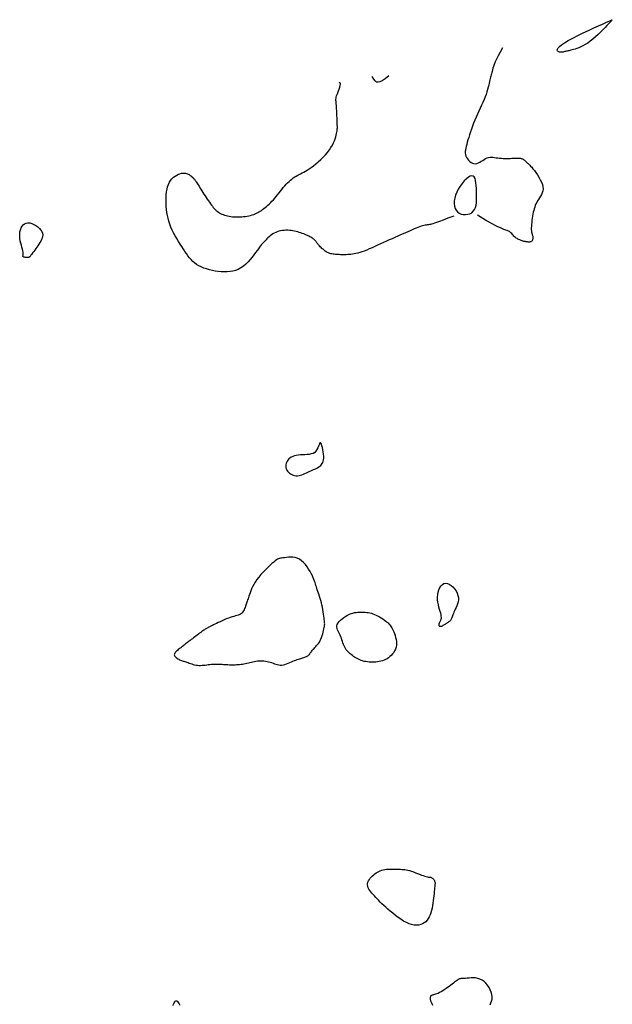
# Model space of a CAD drawing. Header units: millimetres. Extents: x 32690613 to 32693367, y 5343692 to 5344708.
# Tile 970 of 1009: x 32693176 to 32693201, y 5344639 to 5344681. Entities that reach past the tile are written whole.
import ezdxf

# ---------------------------------------------------------------- set-up
doc = ezdxf.new("R2010")
doc.units = ezdxf.units.MM
doc.header["$LTSCALE"] = 20
doc.layers.add('02-DGM_HL_491.00', color=62, linetype='Continuous')

msp = doc.modelspace()

# ---------------------------------------------------------------- linework, layer by layer
at = {"layer": '02-DGM_HL_491.00', "elevation": 491, "flags": 128}
for points in [[(32693200.929, 5344680.586), (32693200.862, 5344680.514), (32693200.782, 5344680.429), (32693200.692, 5344680.335), (32693200.593, 5344680.235), (32693200.489, 5344680.134), (32693200.381, 5344680.034), (32693200.271, 5344679.939), (32693200.162, 5344679.853), (32693200.055, 5344679.778), (32693199.952, 5344679.714), (32693199.854, 5344679.661), (32693199.761, 5344679.616), (32693199.673, 5344679.58), (32693199.592, 5344679.55), (32693199.518, 5344679.525), (32693199.452, 5344679.505), (32693199.395, 5344679.489), (32693199.344, 5344679.475), (32693199.3, 5344679.464), (32693199.26, 5344679.454), (32693199.223, 5344679.446), (32693199.189, 5344679.438), (32693199.156, 5344679.431), (32693199.122, 5344679.423), (32693199.087, 5344679.414), (32693199.051, 5344679.406), (32693199.013, 5344679.398), (32693198.976, 5344679.392), (32693198.939, 5344679.389), (32693198.903, 5344679.39), (32693198.868, 5344679.396), (32693198.835, 5344679.407), (32693198.806, 5344679.425), (32693198.783, 5344679.45), (32693198.772, 5344679.483), (32693198.779, 5344679.525), (32693198.807, 5344679.576), (32693198.862, 5344679.637), (32693198.948, 5344679.708), (32693199.07, 5344679.791), (32693199.232, 5344679.886), (32693199.424, 5344679.988), (32693199.638, 5344680.096), (32693199.864, 5344680.205), (32693200.09, 5344680.311), (32693200.309, 5344680.41), (32693200.508, 5344680.5), (32693200.679, 5344680.577), (32693200.815, 5344680.637), (32693200.916, 5344680.683), (32693200.989, 5344680.715), (32693201.038, 5344680.737), (32693201.068, 5344680.75), (32693201.083, 5344680.757), (32693201.089, 5344680.759), (32693201.09, 5344680.76), (32693201.089, 5344680.759), (32693201.087, 5344680.757), (32693201.081, 5344680.751), (32693201.07, 5344680.738), (32693201.05, 5344680.717), (32693201.022, 5344680.686), (32693200.982, 5344680.644)], [(32693195.234, 5344672.692), (32693195.286, 5344672.764), (32693195.324, 5344672.849), (32693195.35, 5344672.946), (32693195.366, 5344673.051), (32693195.373, 5344673.165), (32693195.375, 5344673.284), (32693195.372, 5344673.406), (32693195.368, 5344673.531), (32693195.363, 5344673.655), (32693195.356, 5344673.776), (32693195.345, 5344673.888), (32693195.329, 5344673.988), (32693195.306, 5344674.073), (32693195.274, 5344674.137), (32693195.231, 5344674.178), (32693195.175, 5344674.191), (32693195.106, 5344674.173), (32693195.027, 5344674.128), (32693194.94, 5344674.058), (32693194.85, 5344673.969), (32693194.761, 5344673.865), (32693194.676, 5344673.749), (32693194.6, 5344673.625), (32693194.535, 5344673.498), (32693194.485, 5344673.372), (32693194.451, 5344673.248), (32693194.432, 5344673.128), (32693194.429, 5344673.015), (32693194.441, 5344672.91), (32693194.468, 5344672.816), (32693194.51, 5344672.734), (32693194.568, 5344672.666), (32693194.639, 5344672.614), (32693194.722, 5344672.578), (32693194.812, 5344672.558), (32693194.906, 5344672.554), (32693194.998, 5344672.565), (32693195.087, 5344672.592), (32693195.166, 5344672.634)], [(32693176.125, 5344671.737), (32693176.134, 5344671.829), (32693176.155, 5344671.915), (32693176.185, 5344671.994), (32693176.226, 5344672.064), (32693176.275, 5344672.122), (32693176.334, 5344672.167), (32693176.4, 5344672.197), (32693176.474, 5344672.209), (32693176.556, 5344672.203), (32693176.641, 5344672.18), (32693176.727, 5344672.143), (32693176.811, 5344672.094), (32693176.889, 5344672.037), (32693176.959, 5344671.973), (32693177.016, 5344671.905), (32693177.059, 5344671.836), (32693177.084, 5344671.767), (32693177.093, 5344671.7), (32693177.088, 5344671.634), (32693177.072, 5344671.568), (32693177.045, 5344671.503), (32693177.012, 5344671.438), (32693176.973, 5344671.374), (32693176.931, 5344671.31), (32693176.888, 5344671.245), (32693176.845, 5344671.182), (32693176.802, 5344671.121), (32693176.761, 5344671.062), (32693176.722, 5344671.007), (32693176.685, 5344670.957), (32693176.652, 5344670.912), (32693176.622, 5344670.873), (32693176.597, 5344670.841), (32693176.577, 5344670.816), (32693176.56, 5344670.796), (32693176.546, 5344670.782), (32693176.535, 5344670.771), (32693176.526, 5344670.763), (32693176.518, 5344670.758), (32693176.511, 5344670.754), (32693176.504, 5344670.752), (32693176.498, 5344670.749), (32693176.491, 5344670.747), (32693176.485, 5344670.746), (32693176.479, 5344670.745), (32693176.473, 5344670.744), (32693176.467, 5344670.743), (32693176.461, 5344670.743), (32693176.455, 5344670.742), (32693176.448, 5344670.741), (32693176.441, 5344670.741), (32693176.433, 5344670.741), (32693176.423, 5344670.741), (32693176.413, 5344670.742), (32693176.4, 5344670.743), (32693176.385, 5344670.745), (32693176.369, 5344670.748), (32693176.351, 5344670.751), (32693176.332, 5344670.756), (32693176.314, 5344670.761), (32693176.297, 5344670.768), (32693176.282, 5344670.776), (32693176.271, 5344670.785), (32693176.264, 5344670.795), (32693176.261, 5344670.807), (32693176.262, 5344670.821), (32693176.265, 5344670.84), (32693176.268, 5344670.863), (32693176.27, 5344670.893), (32693176.27, 5344670.93), (32693176.266, 5344670.976), (32693176.256, 5344671.033), (32693176.24, 5344671.1), (32693176.22, 5344671.177), (32693176.197, 5344671.262), (32693176.173, 5344671.353), (32693176.152, 5344671.448), (32693176.136, 5344671.544), (32693176.126, 5344671.641)], [(32693188.765, 5344661.959), (32693188.805, 5344661.993), (32693188.84, 5344662.031), (32693188.869, 5344662.073), (32693188.894, 5344662.12), (32693188.912, 5344662.174), (32693188.925, 5344662.235), (32693188.931, 5344662.304), (32693188.931, 5344662.382), (32693188.925, 5344662.47), (32693188.913, 5344662.563), (32693188.897, 5344662.656), (32693188.878, 5344662.744), (32693188.856, 5344662.823), (32693188.834, 5344662.887), (32693188.811, 5344662.931), (32693188.791, 5344662.951), (32693188.772, 5344662.944), (32693188.754, 5344662.912), (32693188.734, 5344662.863), (32693188.712, 5344662.801), (32693188.684, 5344662.732), (32693188.649, 5344662.663), (32693188.605, 5344662.598), (32693188.551, 5344662.543), (32693188.484, 5344662.502), (32693188.407, 5344662.475), (32693188.322, 5344662.458), (32693188.231, 5344662.449), (32693188.137, 5344662.444), (32693188.043, 5344662.441), (32693187.95, 5344662.437), (32693187.86, 5344662.43), (32693187.777, 5344662.416), (32693187.7, 5344662.397), (32693187.63, 5344662.371), (32693187.567, 5344662.341), (32693187.511, 5344662.305), (32693187.463, 5344662.265), (32693187.422, 5344662.221), (32693187.388, 5344662.173), (32693187.363, 5344662.122), (32693187.346, 5344662.069), (32693187.336, 5344662.014), (32693187.334, 5344661.959), (32693187.34, 5344661.904), (32693187.354, 5344661.851), (32693187.376, 5344661.8), (32693187.405, 5344661.753), (32693187.442, 5344661.709), (32693187.485, 5344661.671), (32693187.534, 5344661.637), (32693187.588, 5344661.609), (32693187.645, 5344661.587), (32693187.705, 5344661.571), (32693187.767, 5344661.562), (32693187.829, 5344661.561), (32693187.892, 5344661.567), (32693187.954, 5344661.58), (32693188.016, 5344661.598), (32693188.077, 5344661.621), (32693188.139, 5344661.647), (32693188.2, 5344661.675), (32693188.262, 5344661.704), (32693188.323, 5344661.733), (32693188.384, 5344661.761), (32693188.445, 5344661.788), (32693188.505, 5344661.815), (32693188.563, 5344661.842), (32693188.618, 5344661.869), (32693188.671, 5344661.897), (32693188.72, 5344661.927)], [(32693186.12, 5344657.184), (32693186.05, 5344657.082), (32693185.99, 5344656.983), (32693185.939, 5344656.888), (32693185.896, 5344656.798), (32693185.86, 5344656.712), (32693185.83, 5344656.633), (32693185.804, 5344656.559), (32693185.781, 5344656.492), (32693185.762, 5344656.432), (32693185.744, 5344656.378), (32693185.727, 5344656.329), (32693185.712, 5344656.283), (32693185.698, 5344656.239), (32693185.683, 5344656.196), (32693185.669, 5344656.153), (32693185.654, 5344656.108), (32693185.638, 5344656.061), (32693185.621, 5344656.012), (32693185.602, 5344655.963), (32693185.581, 5344655.914), (32693185.556, 5344655.867), (32693185.529, 5344655.824), (32693185.497, 5344655.785), (32693185.462, 5344655.752), (32693185.421, 5344655.725), (32693185.376, 5344655.704), (32693185.326, 5344655.686), (32693185.271, 5344655.67), (32693185.211, 5344655.655), (32693185.145, 5344655.638), (32693185.074, 5344655.619), (32693184.997, 5344655.595), (32693184.915, 5344655.565), (32693184.829, 5344655.531), (32693184.742, 5344655.493), (32693184.655, 5344655.454), (32693184.57, 5344655.414), (32693184.489, 5344655.375), (32693184.415, 5344655.338), (32693184.349, 5344655.306), (32693184.292, 5344655.278), (32693184.245, 5344655.255), (32693184.205, 5344655.235), (32693184.171, 5344655.219), (32693184.142, 5344655.205), (32693184.116, 5344655.193), (32693184.093, 5344655.182), (32693184.07, 5344655.17), (32693184.048, 5344655.159), (32693184.024, 5344655.146), (32693183.999, 5344655.132), (32693183.972, 5344655.117), (32693183.943, 5344655.099), (32693183.911, 5344655.078), (32693183.876, 5344655.055), (32693183.837, 5344655.028), (32693183.794, 5344654.997), (32693183.749, 5344654.964), (32693183.701, 5344654.928), (32693183.651, 5344654.89), (32693183.6, 5344654.851), (32693183.548, 5344654.811), (32693183.498, 5344654.772), (32693183.448, 5344654.734), (32693183.401, 5344654.697), (32693183.355, 5344654.662), (32693183.311, 5344654.628), (32693183.269, 5344654.595), (32693183.229, 5344654.564), (32693183.19, 5344654.534), (32693183.152, 5344654.505), (32693183.116, 5344654.477), (32693183.081, 5344654.45), (32693183.047, 5344654.423), (32693183.014, 5344654.398), (32693182.981, 5344654.372), (32693182.948, 5344654.346), (32693182.914, 5344654.32), (32693182.879, 5344654.293), (32693182.844, 5344654.265), (32693182.807, 5344654.237), (32693182.77, 5344654.207), (32693182.735, 5344654.176), (32693182.702, 5344654.145), (32693182.675, 5344654.114), (32693182.654, 5344654.082), (32693182.641, 5344654.051), (32693182.637, 5344654.019), (32693182.643, 5344653.988), (32693182.659, 5344653.958), (32693182.682, 5344653.929), (32693182.712, 5344653.901), (32693182.746, 5344653.875), (32693182.784, 5344653.851), (32693182.823, 5344653.83), (32693182.861, 5344653.811), (32693182.899, 5344653.795), (32693182.935, 5344653.782), (32693182.971, 5344653.77), (32693183.008, 5344653.759), (32693183.045, 5344653.748), (32693183.084, 5344653.736), (32693183.125, 5344653.724), (32693183.168, 5344653.709), (32693183.216, 5344653.692), (32693183.266, 5344653.673), (32693183.319, 5344653.653), (32693183.375, 5344653.634), (32693183.433, 5344653.616), (32693183.492, 5344653.599), (32693183.553, 5344653.586), (32693183.616, 5344653.577), (32693183.679, 5344653.573), (32693183.743, 5344653.573), (32693183.807, 5344653.577), (32693183.872, 5344653.582), (32693183.938, 5344653.59), (32693184.004, 5344653.598), (32693184.07, 5344653.606), (32693184.136, 5344653.613), (32693184.202, 5344653.619), (32693184.268, 5344653.622), (32693184.333, 5344653.625), (32693184.398, 5344653.626), (32693184.463, 5344653.625), (32693184.528, 5344653.624), (32693184.591, 5344653.622), (32693184.655, 5344653.619), (32693184.717, 5344653.616), (32693184.778, 5344653.613), (32693184.84, 5344653.61), (32693184.9, 5344653.607), (32693184.961, 5344653.604), (32693185.021, 5344653.602), (32693185.082, 5344653.601), (32693185.142, 5344653.601), (32693185.204, 5344653.603), (32693185.265, 5344653.606), (32693185.326, 5344653.61), (32693185.388, 5344653.616), (32693185.45, 5344653.623), (32693185.512, 5344653.632), (32693185.574, 5344653.643), (32693185.636, 5344653.655), (32693185.698, 5344653.669), (32693185.76, 5344653.684), (32693185.823, 5344653.699), (32693185.886, 5344653.715), (32693185.949, 5344653.729), (32693186.013, 5344653.742), (32693186.077, 5344653.753), (32693186.143, 5344653.761), (32693186.21, 5344653.766), (32693186.277, 5344653.768), (32693186.345, 5344653.766), (32693186.413, 5344653.761), (32693186.48, 5344653.752), (32693186.547, 5344653.741), (32693186.613, 5344653.726), (32693186.677, 5344653.709), (32693186.739, 5344653.689), (32693186.8, 5344653.667), (32693186.861, 5344653.645), (32693186.921, 5344653.625), (32693186.981, 5344653.608), (32693187.041, 5344653.595), (32693187.103, 5344653.589), (32693187.167, 5344653.589), (32693187.233, 5344653.598), (32693187.3, 5344653.615), (32693187.368, 5344653.637), (32693187.437, 5344653.663), (32693187.505, 5344653.692), (32693187.572, 5344653.722), (32693187.637, 5344653.751), (32693187.7, 5344653.778), (32693187.76, 5344653.801), (32693187.817, 5344653.822), (32693187.871, 5344653.839), (32693187.922, 5344653.855), (32693187.971, 5344653.869), (32693188.016, 5344653.882), (32693188.059, 5344653.894), (32693188.099, 5344653.906), (32693188.136, 5344653.919), (32693188.17, 5344653.933), (32693188.202, 5344653.947), (32693188.231, 5344653.963), (32693188.258, 5344653.98), (32693188.283, 5344653.997), (32693188.306, 5344654.017), (32693188.327, 5344654.038), (32693188.346, 5344654.06), (32693188.365, 5344654.084), (32693188.382, 5344654.11), (32693188.401, 5344654.137), (32693188.42, 5344654.165), (32693188.442, 5344654.195), (32693188.466, 5344654.226), (32693188.493, 5344654.259), (32693188.525, 5344654.292), (32693188.559, 5344654.328), (32693188.596, 5344654.366), (32693188.635, 5344654.407), (32693188.674, 5344654.452), (32693188.712, 5344654.501), (32693188.75, 5344654.556), (32693188.784, 5344654.617), (32693188.816, 5344654.684), (32693188.845, 5344654.755), (32693188.871, 5344654.829), (32693188.894, 5344654.903), (32693188.913, 5344654.976), (32693188.93, 5344655.045), (32693188.944, 5344655.108), (32693188.955, 5344655.164), (32693188.963, 5344655.211), (32693188.969, 5344655.251), (32693188.972, 5344655.287), (32693188.973, 5344655.321), (32693188.971, 5344655.357), (32693188.968, 5344655.397), (32693188.962, 5344655.444), (32693188.955, 5344655.5), (32693188.946, 5344655.568), (32693188.935, 5344655.647), (32693188.923, 5344655.733), (32693188.909, 5344655.826), (32693188.893, 5344655.922), (32693188.875, 5344656.02), (32693188.856, 5344656.118), (32693188.834, 5344656.213), (32693188.811, 5344656.303), (32693188.786, 5344656.389), (32693188.761, 5344656.471), (32693188.735, 5344656.549), (32693188.71, 5344656.622), (32693188.685, 5344656.692), (32693188.662, 5344656.759), (32693188.641, 5344656.822), (32693188.622, 5344656.883), (32693188.605, 5344656.942), (32693188.587, 5344657.001), (32693188.568, 5344657.061), (32693188.547, 5344657.125), (32693188.521, 5344657.193), (32693188.49, 5344657.267), (32693188.453, 5344657.349), (32693188.409, 5344657.439), (32693188.356, 5344657.534), (32693188.297, 5344657.632), (32693188.232, 5344657.729), (32693188.16, 5344657.822), (32693188.082, 5344657.907), (32693187.999, 5344657.981), (32693187.911, 5344658.041), (32693187.818, 5344658.083), (32693187.724, 5344658.111), (32693187.628, 5344658.126), (32693187.534, 5344658.13), (32693187.444, 5344658.128), (32693187.359, 5344658.12), (32693187.282, 5344658.109), (32693187.214, 5344658.099), (32693187.157, 5344658.091), (32693187.109, 5344658.083), (32693187.066, 5344658.073), (32693187.025, 5344658.06), (32693186.984, 5344658.04), (32693186.939, 5344658.012), (32693186.887, 5344657.974), (32693186.825, 5344657.924), (32693186.751, 5344657.86), (32693186.666, 5344657.783), (32693186.575, 5344657.696), (32693186.48, 5344657.601), (32693186.384, 5344657.5), (32693186.29, 5344657.396), (32693186.201, 5344657.29)], [(32693193.833, 5344655.42), (32693193.846, 5344655.447), (32693193.859, 5344655.473), (32693193.871, 5344655.498), (32693193.881, 5344655.526), (32693193.887, 5344655.559), (32693193.889, 5344655.597), (32693193.886, 5344655.644), (32693193.876, 5344655.7), (32693193.859, 5344655.768), (32693193.836, 5344655.846), (32693193.811, 5344655.933), (32693193.786, 5344656.027), (32693193.763, 5344656.127), (32693193.744, 5344656.232), (32693193.732, 5344656.34), (32693193.729, 5344656.449), (32693193.738, 5344656.557), (32693193.757, 5344656.663), (32693193.787, 5344656.762), (32693193.826, 5344656.85), (32693193.874, 5344656.926), (32693193.93, 5344656.985), (32693193.994, 5344657.023), (32693194.064, 5344657.039), (32693194.14, 5344657.029), (32693194.22, 5344656.996), (32693194.299, 5344656.944), (32693194.375, 5344656.876), (32693194.445, 5344656.796), (32693194.505, 5344656.708), (32693194.554, 5344656.614), (32693194.587, 5344656.519), (32693194.603, 5344656.426), (32693194.603, 5344656.336), (32693194.591, 5344656.248), (32693194.57, 5344656.164), (32693194.541, 5344656.084), (32693194.509, 5344656.008), (32693194.476, 5344655.937), (32693194.445, 5344655.87), (32693194.419, 5344655.809), (32693194.397, 5344655.754), (32693194.378, 5344655.703), (32693194.362, 5344655.657), (32693194.347, 5344655.616), (32693194.334, 5344655.579), (32693194.32, 5344655.546), (32693194.306, 5344655.518), (32693194.291, 5344655.493), (32693194.275, 5344655.471), (32693194.258, 5344655.453), (32693194.24, 5344655.437), (32693194.222, 5344655.424), (32693194.205, 5344655.412), (32693194.188, 5344655.401), (32693194.172, 5344655.391), (32693194.158, 5344655.382), (32693194.144, 5344655.373), (32693194.129, 5344655.363), (32693194.115, 5344655.353), (32693194.099, 5344655.342), (32693194.081, 5344655.33), (32693194.06, 5344655.316), (32693194.037, 5344655.3), (32693194.01, 5344655.283), (32693193.98, 5344655.265), (32693193.949, 5344655.247), (32693193.918, 5344655.231), (32693193.888, 5344655.218), (32693193.861, 5344655.209), (32693193.837, 5344655.206), (32693193.818, 5344655.211), (32693193.805, 5344655.223), (32693193.798, 5344655.242), (32693193.795, 5344655.267), (32693193.797, 5344655.295), (32693193.802, 5344655.327), (32693193.81, 5344655.359), (32693193.821, 5344655.39)], [(32693190.556, 5344655.818), (32693190.618, 5344655.815), (32693190.681, 5344655.811), (32693190.745, 5344655.804), (32693190.809, 5344655.795), (32693190.874, 5344655.782), (32693190.94, 5344655.766), (32693191.008, 5344655.745), (32693191.077, 5344655.719), (32693191.147, 5344655.688), (32693191.219, 5344655.652), (32693191.289, 5344655.613), (32693191.359, 5344655.571), (32693191.425, 5344655.528), (32693191.488, 5344655.485), (32693191.546, 5344655.441), (32693191.598, 5344655.4), (32693191.643, 5344655.36), (32693191.682, 5344655.322), (32693191.716, 5344655.284), (32693191.747, 5344655.244), (32693191.775, 5344655.202), (32693191.801, 5344655.156), (32693191.827, 5344655.104), (32693191.853, 5344655.046), (32693191.882, 5344654.981), (32693191.91, 5344654.91), (32693191.937, 5344654.833), (32693191.961, 5344654.753), (32693191.98, 5344654.67), (32693191.993, 5344654.585), (32693191.998, 5344654.501), (32693191.994, 5344654.419), (32693191.979, 5344654.339), (32693191.954, 5344654.262), (32693191.92, 5344654.189), (32693191.879, 5344654.12), (32693191.831, 5344654.056), (32693191.779, 5344653.997), (32693191.722, 5344653.944), (32693191.662, 5344653.897), (32693191.6, 5344653.856), (32693191.537, 5344653.821), (32693191.472, 5344653.792), (32693191.406, 5344653.768), (32693191.339, 5344653.749), (32693191.27, 5344653.734), (32693191.2, 5344653.723), (32693191.129, 5344653.715), (32693191.057, 5344653.71), (32693190.985, 5344653.709), (32693190.913, 5344653.71), (32693190.841, 5344653.714), (32693190.77, 5344653.721), (32693190.701, 5344653.732), (32693190.634, 5344653.745), (32693190.569, 5344653.762), (32693190.507, 5344653.782), (32693190.448, 5344653.805), (32693190.392, 5344653.83), (32693190.338, 5344653.859), (32693190.285, 5344653.889), (32693190.235, 5344653.921), (32693190.186, 5344653.955), (32693190.138, 5344653.99), (32693190.091, 5344654.026), (32693190.046, 5344654.064), (32693190.002, 5344654.103), (32693189.96, 5344654.145), (32693189.921, 5344654.189), (32693189.884, 5344654.236), (32693189.85, 5344654.286), (32693189.819, 5344654.339), (32693189.792, 5344654.397), (32693189.767, 5344654.457), (32693189.744, 5344654.52), (32693189.723, 5344654.584), (32693189.701, 5344654.649), (32693189.678, 5344654.714), (32693189.654, 5344654.778), (32693189.627, 5344654.84), (32693189.597, 5344654.901), (32693189.566, 5344654.959), (32693189.537, 5344655.016), (32693189.512, 5344655.073), (32693189.494, 5344655.129), (32693189.485, 5344655.185), (32693189.487, 5344655.242), (32693189.504, 5344655.3), (32693189.536, 5344655.36), (32693189.583, 5344655.42), (32693189.641, 5344655.48), (32693189.708, 5344655.537), (32693189.782, 5344655.592), (32693189.86, 5344655.642), (32693189.939, 5344655.687), (32693190.017, 5344655.725), (32693190.092, 5344655.756), (32693190.164, 5344655.779), (32693190.234, 5344655.796), (32693190.301, 5344655.808), (32693190.366, 5344655.815), (32693190.43, 5344655.818), (32693190.493, 5344655.819)], [(32693191.503, 5344644.98), (32693191.57, 5344644.989), (32693191.638, 5344644.995), (32693191.708, 5344644.998), (32693191.778, 5344644.998), (32693191.847, 5344644.997), (32693191.916, 5344644.995), (32693191.982, 5344644.993), (32693192.046, 5344644.991), (32693192.107, 5344644.989), (32693192.167, 5344644.988), (32693192.225, 5344644.986), (32693192.284, 5344644.982), (32693192.345, 5344644.976), (32693192.408, 5344644.966), (32693192.476, 5344644.952), (32693192.549, 5344644.932), (32693192.628, 5344644.908), (32693192.711, 5344644.879), (32693192.797, 5344644.846), (32693192.883, 5344644.813), (32693192.968, 5344644.78), (32693193.049, 5344644.749), (32693193.124, 5344644.722), (32693193.192, 5344644.699), (32693193.25, 5344644.683), (32693193.301, 5344644.672), (32693193.343, 5344644.664), (32693193.38, 5344644.66), (32693193.411, 5344644.656), (32693193.438, 5344644.651), (32693193.463, 5344644.645), (32693193.485, 5344644.635), (32693193.506, 5344644.622), (32693193.527, 5344644.604), (32693193.546, 5344644.583), (32693193.564, 5344644.56), (32693193.58, 5344644.536), (32693193.593, 5344644.512), (32693193.605, 5344644.488), (32693193.613, 5344644.465), (32693193.619, 5344644.445), (32693193.622, 5344644.424), (32693193.622, 5344644.402), (32693193.621, 5344644.377), (32693193.618, 5344644.347), (32693193.614, 5344644.309), (32693193.608, 5344644.263), (32693193.602, 5344644.206), (32693193.595, 5344644.138), (32693193.588, 5344644.058), (32693193.579, 5344643.97), (32693193.57, 5344643.875), (32693193.559, 5344643.774), (32693193.547, 5344643.671), (32693193.532, 5344643.565), (32693193.515, 5344643.461), (32693193.496, 5344643.358), (32693193.474, 5344643.259), (32693193.448, 5344643.163), (32693193.417, 5344643.073), (32693193.381, 5344642.989), (32693193.339, 5344642.912), (32693193.29, 5344642.842), (32693193.233, 5344642.781), (32693193.169, 5344642.73), (32693193.097, 5344642.69), (32693193.017, 5344642.66), (32693192.931, 5344642.642), (32693192.839, 5344642.637), (32693192.74, 5344642.644), (32693192.636, 5344642.665), (32693192.528, 5344642.7), (32693192.415, 5344642.75), (32693192.299, 5344642.812), (32693192.181, 5344642.884), (32693192.065, 5344642.964), (32693191.95, 5344643.048), (32693191.839, 5344643.136), (32693191.733, 5344643.224), (32693191.635, 5344643.309), (32693191.544, 5344643.39), (32693191.461, 5344643.468), (32693191.385, 5344643.541), (32693191.315, 5344643.611), (32693191.249, 5344643.678), (32693191.187, 5344643.743), (32693191.129, 5344643.805), (32693191.072, 5344643.866), (32693191.017, 5344643.926), (32693190.964, 5344643.985), (32693190.915, 5344644.043), (32693190.872, 5344644.101), (32693190.835, 5344644.158), (32693190.806, 5344644.215), (32693190.787, 5344644.272), (32693190.779, 5344644.33), (32693190.783, 5344644.387), (32693190.797, 5344644.445), (32693190.822, 5344644.502), (32693190.854, 5344644.558), (32693190.893, 5344644.612), (32693190.938, 5344644.664), (32693190.986, 5344644.713), (32693191.037, 5344644.759), (32693191.09, 5344644.801), (32693191.144, 5344644.838), (32693191.199, 5344644.872), (32693191.256, 5344644.902), (32693191.315, 5344644.927), (32693191.375, 5344644.949), (32693191.438, 5344644.966)]]:
    msp.add_lwpolyline(points, close=True, dxfattribs=at)
for points in [[(32693196.466, 5344679.579), (32693196.36, 5344679.398), (32693196.274, 5344679.24), (32693196.207, 5344679.102), (32693196.155, 5344678.983), (32693196.115, 5344678.879), (32693196.085, 5344678.79), (32693196.062, 5344678.712), (32693196.044, 5344678.645), (32693196.027, 5344678.585), (32693196.011, 5344678.531), (32693195.996, 5344678.482), (32693195.982, 5344678.434), (32693195.968, 5344678.386), (32693195.955, 5344678.336), (32693195.941, 5344678.283), (32693195.928, 5344678.223), (32693195.914, 5344678.156), (32693195.899, 5344678.082), (32693195.882, 5344678.001), (32693195.862, 5344677.913), (32693195.838, 5344677.819), (32693195.81, 5344677.72), (32693195.777, 5344677.616), (32693195.738, 5344677.507), (32693195.692, 5344677.394), (32693195.641, 5344677.277), (32693195.585, 5344677.157), (32693195.527, 5344677.035), (32693195.468, 5344676.91), (32693195.408, 5344676.784), (32693195.35, 5344676.658), (32693195.295, 5344676.53), (32693195.244, 5344676.404), (32693195.196, 5344676.278), (32693195.153, 5344676.154), (32693195.112, 5344676.033), (32693195.075, 5344675.917), (32693195.041, 5344675.805), (32693195.01, 5344675.7), (32693194.981, 5344675.601), (32693194.955, 5344675.51), (32693194.932, 5344675.426), (32693194.913, 5344675.348), (32693194.9, 5344675.275), (32693194.893, 5344675.206), (32693194.894, 5344675.14), (32693194.902, 5344675.077), (32693194.921, 5344675.015), (32693194.949, 5344674.954), (32693194.986, 5344674.895), (32693195.031, 5344674.84), (32693195.082, 5344674.792), (32693195.138, 5344674.751), (32693195.198, 5344674.721), (32693195.26, 5344674.702), (32693195.322, 5344674.697), (32693195.384, 5344674.707), (32693195.446, 5344674.729), (32693195.507, 5344674.76), (32693195.569, 5344674.797), (32693195.63, 5344674.836), (32693195.691, 5344674.875), (32693195.752, 5344674.91), (32693195.813, 5344674.938), (32693195.875, 5344674.957), (32693195.938, 5344674.966), (32693196.001, 5344674.969), (32693196.066, 5344674.966), (32693196.132, 5344674.959), (32693196.2, 5344674.95), (32693196.27, 5344674.94), (32693196.342, 5344674.931), (32693196.416, 5344674.925), (32693196.492, 5344674.921), (32693196.568, 5344674.919), (32693196.644, 5344674.919), (32693196.719, 5344674.92), (32693196.792, 5344674.921), (32693196.861, 5344674.924), (32693196.926, 5344674.926), (32693196.986, 5344674.929), (32693197.041, 5344674.93), (32693197.091, 5344674.931), (32693197.137, 5344674.931), (32693197.179, 5344674.928), (32693197.217, 5344674.924), (32693197.252, 5344674.918), (32693197.284, 5344674.908), (32693197.313, 5344674.896), (32693197.339, 5344674.881), (32693197.363, 5344674.865), (32693197.386, 5344674.846), (32693197.408, 5344674.826), (32693197.43, 5344674.806), (32693197.451, 5344674.785), (32693197.472, 5344674.765), (32693197.494, 5344674.745), (32693197.518, 5344674.724), (32693197.544, 5344674.701), (32693197.574, 5344674.673), (32693197.608, 5344674.638), (32693197.647, 5344674.596), (32693197.693, 5344674.545), (32693197.745, 5344674.482), (32693197.805, 5344674.406), (32693197.869, 5344674.32), (32693197.935, 5344674.226), (32693197.999, 5344674.127), (32693198.057, 5344674.024), (32693198.107, 5344673.921), (32693198.145, 5344673.82), (32693198.168, 5344673.724), (32693198.173, 5344673.634), (32693198.163, 5344673.55), (32693198.14, 5344673.472), (32693198.108, 5344673.398), (32693198.069, 5344673.328), (32693198.026, 5344673.261), (32693197.982, 5344673.196), (32693197.941, 5344673.131), (32693197.904, 5344673.067), (32693197.872, 5344673.003), (32693197.844, 5344672.937), (32693197.82, 5344672.87), (32693197.798, 5344672.801), (32693197.779, 5344672.728), (32693197.762, 5344672.653), (32693197.746, 5344672.573), (32693197.731, 5344672.489), (32693197.717, 5344672.402), (32693197.704, 5344672.314), (32693197.693, 5344672.227), (32693197.685, 5344672.142), (32693197.679, 5344672.062), (32693197.676, 5344671.987), (32693197.677, 5344671.92), (32693197.681, 5344671.862), (32693197.688, 5344671.812), (32693197.697, 5344671.77), (32693197.707, 5344671.732), (32693197.718, 5344671.7), (32693197.728, 5344671.67), (32693197.736, 5344671.642), (32693197.742, 5344671.614), (32693197.744, 5344671.586), (32693197.743, 5344671.557), (32693197.74, 5344671.529), (32693197.732, 5344671.502), (32693197.722, 5344671.477), (32693197.709, 5344671.454), (32693197.693, 5344671.435), (32693197.674, 5344671.419), (32693197.653, 5344671.408), (32693197.629, 5344671.401), (32693197.603, 5344671.397), (32693197.576, 5344671.397), (32693197.548, 5344671.398), (32693197.521, 5344671.401), (32693197.493, 5344671.404), (32693197.466, 5344671.409), (32693197.44, 5344671.413), (32693197.416, 5344671.417), (32693197.391, 5344671.421), (32693197.366, 5344671.427), (32693197.341, 5344671.433), (32693197.314, 5344671.44), (32693197.286, 5344671.448), (32693197.256, 5344671.459), (32693197.223, 5344671.471), (32693197.188, 5344671.485), (32693197.151, 5344671.502), (32693197.114, 5344671.521), (32693197.077, 5344671.542), (32693197.04, 5344671.565), (32693197.005, 5344671.591), (32693196.971, 5344671.62), (32693196.94, 5344671.651), (32693196.91, 5344671.684), (32693196.881, 5344671.718), (32693196.852, 5344671.751), (32693196.821, 5344671.783), (32693196.788, 5344671.812), (32693196.752, 5344671.838), (32693196.712, 5344671.86), (32693196.665, 5344671.878), (32693196.604, 5344671.898), (32693196.52, 5344671.93), (32693196.401, 5344671.98), (32693196.24, 5344672.057), (32693196.027, 5344672.169), (32693195.753, 5344672.325), (32693195.407, 5344672.532)], [(32693191.675, 5344678.391), (32693191.514, 5344678.275), (32693191.391, 5344678.192), (32693191.296, 5344678.141), (32693191.223, 5344678.123), (32693191.162, 5344678.136), (32693191.106, 5344678.181), (32693191.047, 5344678.257), (32693190.976, 5344678.363)], [(32693194.408, 5344672.493), (32693194.158, 5344672.399), (32693193.959, 5344672.324), (32693193.803, 5344672.266), (32693193.684, 5344672.222), (32693193.594, 5344672.19), (32693193.526, 5344672.168), (32693193.473, 5344672.153), (32693193.427, 5344672.142), (32693193.384, 5344672.133), (32693193.34, 5344672.126), (32693193.295, 5344672.118), (32693193.249, 5344672.111), (32693193.2, 5344672.102), (32693193.149, 5344672.092), (32693193.094, 5344672.078), (32693193.035, 5344672.061), (32693192.97, 5344672.04), (32693192.901, 5344672.014), (32693192.826, 5344671.985), (32693192.747, 5344671.952), (32693192.662, 5344671.916), (32693192.573, 5344671.877), (32693192.478, 5344671.835), (32693192.378, 5344671.791), (32693192.273, 5344671.744), (32693192.164, 5344671.695), (32693192.05, 5344671.644), (32693191.934, 5344671.592), (32693191.815, 5344671.539), (32693191.694, 5344671.485), (32693191.572, 5344671.429), (32693191.449, 5344671.374), (32693191.326, 5344671.318), (32693191.204, 5344671.262), (32693191.084, 5344671.208), (32693190.967, 5344671.156), (32693190.853, 5344671.107), (32693190.743, 5344671.062), (32693190.639, 5344671.021), (32693190.54, 5344670.986), (32693190.449, 5344670.956), (32693190.363, 5344670.932), (32693190.284, 5344670.913), (32693190.209, 5344670.898), (32693190.138, 5344670.887), (32693190.07, 5344670.878), (32693190.005, 5344670.873), (32693189.942, 5344670.869), (32693189.88, 5344670.866), (32693189.819, 5344670.865), (32693189.76, 5344670.864), (32693189.702, 5344670.865), (32693189.645, 5344670.866), (32693189.589, 5344670.868), (32693189.535, 5344670.871), (32693189.481, 5344670.874), (32693189.43, 5344670.878), (32693189.379, 5344670.882), (32693189.329, 5344670.888), (32693189.28, 5344670.897), (32693189.232, 5344670.908), (32693189.184, 5344670.922), (32693189.136, 5344670.94), (32693189.088, 5344670.962), (32693189.04, 5344670.99), (32693188.993, 5344671.021), (32693188.946, 5344671.055), (32693188.902, 5344671.092), (32693188.859, 5344671.129), (32693188.819, 5344671.166), (32693188.783, 5344671.202), (32693188.751, 5344671.236), (32693188.723, 5344671.267), (32693188.699, 5344671.296), (32693188.679, 5344671.322), (32693188.661, 5344671.346), (32693188.644, 5344671.369), (32693188.629, 5344671.391), (32693188.613, 5344671.411), (32693188.597, 5344671.432), (32693188.58, 5344671.452), (32693188.561, 5344671.472), (32693188.541, 5344671.493), (32693188.517, 5344671.513), (32693188.491, 5344671.534), (32693188.462, 5344671.555), (32693188.429, 5344671.577), (32693188.392, 5344671.6), (32693188.35, 5344671.623), (32693188.305, 5344671.646), (32693188.256, 5344671.67), (32693188.204, 5344671.694), (32693188.148, 5344671.718), (32693188.09, 5344671.741), (32693188.03, 5344671.764), (32693187.967, 5344671.786), (32693187.903, 5344671.807), (32693187.837, 5344671.826), (32693187.77, 5344671.843), (32693187.701, 5344671.859), (32693187.631, 5344671.872), (32693187.56, 5344671.882), (32693187.488, 5344671.889), (32693187.414, 5344671.892), (32693187.34, 5344671.892), (32693187.265, 5344671.887), (32693187.191, 5344671.879), (32693187.118, 5344671.866), (32693187.046, 5344671.85), (32693186.976, 5344671.829), (32693186.91, 5344671.804), (32693186.847, 5344671.774), (32693186.787, 5344671.741), (32693186.732, 5344671.704), (32693186.68, 5344671.664), (32693186.631, 5344671.623), (32693186.585, 5344671.58), (32693186.542, 5344671.537), (32693186.501, 5344671.494), (32693186.463, 5344671.453), (32693186.426, 5344671.413), (32693186.39, 5344671.373), (32693186.354, 5344671.332), (32693186.316, 5344671.288), (32693186.275, 5344671.239), (32693186.23, 5344671.183), (32693186.18, 5344671.118), (32693186.125, 5344671.043), (32693186.062, 5344670.957), (32693185.992, 5344670.863), (32693185.915, 5344670.763), (32693185.832, 5344670.662), (32693185.743, 5344670.562), (32693185.649, 5344670.468), (32693185.549, 5344670.382), (32693185.444, 5344670.308), (32693185.335, 5344670.249), (32693185.222, 5344670.204), (32693185.106, 5344670.171), (32693184.987, 5344670.151), (32693184.865, 5344670.141), (32693184.741, 5344670.14), (32693184.617, 5344670.146), (32693184.491, 5344670.159), (32693184.366, 5344670.178), (32693184.241, 5344670.202), (32693184.118, 5344670.231), (32693183.999, 5344670.265), (32693183.884, 5344670.305), (32693183.775, 5344670.35), (32693183.673, 5344670.401), (32693183.579, 5344670.457), (32693183.493, 5344670.519), (32693183.415, 5344670.586), (32693183.343, 5344670.659), (32693183.276, 5344670.737), (32693183.211, 5344670.821), (32693183.148, 5344670.91), (32693183.085, 5344671.004), (32693183.02, 5344671.103), (32693182.952, 5344671.207), (32693182.882, 5344671.315), (32693182.811, 5344671.428), (32693182.741, 5344671.544), (32693182.674, 5344671.662), (32693182.609, 5344671.782), (32693182.549, 5344671.904), (32693182.496, 5344672.027), (32693182.449, 5344672.151), (32693182.41, 5344672.274), (32693182.377, 5344672.398), (32693182.35, 5344672.522), (32693182.329, 5344672.646), (32693182.313, 5344672.771), (32693182.301, 5344672.895), (32693182.294, 5344673.02), (32693182.292, 5344673.145), (32693182.293, 5344673.269), (32693182.3, 5344673.39), (32693182.313, 5344673.507), (32693182.332, 5344673.62), (32693182.358, 5344673.726), (32693182.391, 5344673.825), (32693182.433, 5344673.915), (32693182.484, 5344673.995), (32693182.541, 5344674.066), (32693182.604, 5344674.126), (32693182.671, 5344674.178), (32693182.739, 5344674.22), (32693182.808, 5344674.253), (32693182.875, 5344674.277), (32693182.94, 5344674.292), (32693182.999, 5344674.3), (32693183.054, 5344674.3), (32693183.104, 5344674.294), (32693183.15, 5344674.284), (32693183.191, 5344674.27), (32693183.227, 5344674.254), (32693183.259, 5344674.237), (32693183.286, 5344674.22), (32693183.309, 5344674.205), (32693183.328, 5344674.191), (32693183.344, 5344674.178), (32693183.358, 5344674.166), (32693183.37, 5344674.155), (32693183.38, 5344674.145), (32693183.389, 5344674.136), (32693183.398, 5344674.127), (32693183.408, 5344674.119), (32693183.418, 5344674.11), (32693183.429, 5344674.101), (32693183.44, 5344674.09), (32693183.453, 5344674.077), (32693183.467, 5344674.062), (32693183.483, 5344674.044), (32693183.5, 5344674.022), (32693183.519, 5344673.996), (32693183.54, 5344673.966), (32693183.563, 5344673.931), (32693183.589, 5344673.892), (32693183.617, 5344673.848), (32693183.648, 5344673.8), (32693183.681, 5344673.746), (32693183.718, 5344673.687), (32693183.757, 5344673.624), (32693183.8, 5344673.557), (32693183.844, 5344673.487), (32693183.889, 5344673.415), (32693183.936, 5344673.342), (32693183.982, 5344673.271), (32693184.028, 5344673.201), (32693184.073, 5344673.134), (32693184.117, 5344673.071), (32693184.159, 5344673.012), (32693184.2, 5344672.957), (32693184.241, 5344672.905), (32693184.281, 5344672.857), (32693184.322, 5344672.812), (32693184.363, 5344672.77), (32693184.406, 5344672.732), (32693184.449, 5344672.696), (32693184.494, 5344672.662), (32693184.541, 5344672.632), (32693184.59, 5344672.604), (32693184.642, 5344672.578), (32693184.697, 5344672.555), (32693184.755, 5344672.534), (32693184.816, 5344672.516), (32693184.881, 5344672.5), (32693184.949, 5344672.486), (32693185.021, 5344672.475), (32693185.094, 5344672.466), (32693185.17, 5344672.46), (32693185.246, 5344672.456), (32693185.324, 5344672.455), (32693185.402, 5344672.457), (32693185.48, 5344672.461), (32693185.557, 5344672.468), (32693185.634, 5344672.478), (32693185.708, 5344672.49), (32693185.781, 5344672.505), (32693185.851, 5344672.521), (32693185.918, 5344672.54), (32693185.982, 5344672.561), (32693186.042, 5344672.585), (32693186.098, 5344672.61), (32693186.152, 5344672.637), (32693186.204, 5344672.667), (32693186.256, 5344672.699), (32693186.306, 5344672.733), (32693186.358, 5344672.77), (32693186.41, 5344672.81), (32693186.464, 5344672.853), (32693186.52, 5344672.898), (32693186.576, 5344672.947), (32693186.635, 5344672.999), (32693186.693, 5344673.054), (32693186.753, 5344673.114), (32693186.813, 5344673.177), (32693186.873, 5344673.244), (32693186.932, 5344673.315), (32693186.992, 5344673.388), (32693187.052, 5344673.464), (32693187.111, 5344673.541), (32693187.171, 5344673.617), (32693187.23, 5344673.691), (32693187.29, 5344673.762), (32693187.35, 5344673.829), (32693187.41, 5344673.892), (32693187.47, 5344673.949), (32693187.531, 5344674.002), (32693187.592, 5344674.051), (32693187.652, 5344674.096), (32693187.713, 5344674.137), (32693187.774, 5344674.175), (32693187.836, 5344674.21), (32693187.897, 5344674.242), (32693187.959, 5344674.274), (32693188.024, 5344674.306), (32693188.091, 5344674.341), (32693188.162, 5344674.38), (32693188.238, 5344674.425), (32693188.319, 5344674.477), (32693188.407, 5344674.538), (32693188.501, 5344674.609), (32693188.601, 5344674.689), (32693188.703, 5344674.777), (32693188.805, 5344674.871), (32693188.906, 5344674.97), (32693189.001, 5344675.071), (32693189.09, 5344675.174), (32693189.17, 5344675.276), (32693189.238, 5344675.377), (32693189.296, 5344675.476), (32693189.345, 5344675.571), (32693189.384, 5344675.662), (32693189.416, 5344675.748), (32693189.442, 5344675.829), (32693189.461, 5344675.903), (32693189.476, 5344675.97), (32693189.488, 5344676.029), (32693189.496, 5344676.081), (32693189.502, 5344676.127), (32693189.505, 5344676.169), (32693189.507, 5344676.206), (32693189.507, 5344676.24), (32693189.506, 5344676.273), (32693189.505, 5344676.304), (32693189.504, 5344676.336), (32693189.503, 5344676.368), (32693189.501, 5344676.402), (32693189.5, 5344676.44), (32693189.498, 5344676.481), (32693189.496, 5344676.527), (32693189.494, 5344676.579), (32693189.492, 5344676.637), (32693189.489, 5344676.703), (32693189.487, 5344676.775), (32693189.483, 5344676.851), (32693189.48, 5344676.928), (32693189.476, 5344677.004), (32693189.471, 5344677.079), (32693189.466, 5344677.148), (32693189.461, 5344677.212), (32693189.456, 5344677.267), (32693189.451, 5344677.316), (32693189.448, 5344677.361), (32693189.447, 5344677.405), (32693189.451, 5344677.449), (32693189.459, 5344677.497), (32693189.473, 5344677.551), (32693189.495, 5344677.613), (32693189.523, 5344677.684), (32693189.555, 5344677.761), (32693189.587, 5344677.84), (32693189.614, 5344677.916), (32693189.631, 5344677.985), (32693189.635, 5344678.043), (32693189.621, 5344678.086), (32693189.585, 5344678.109)], [(32693195.937, 5344639.288), (32693195.975, 5344639.362), (32693196.004, 5344639.44), (32693196.022, 5344639.524), (32693196.026, 5344639.614), (32693196.014, 5344639.711), (32693195.988, 5344639.812), (32693195.949, 5344639.914), (32693195.898, 5344640.013), (32693195.837, 5344640.107), (32693195.766, 5344640.193), (32693195.687, 5344640.268), (32693195.602, 5344640.327), (32693195.512, 5344640.37), (32693195.418, 5344640.398), (32693195.324, 5344640.413), (32693195.231, 5344640.419), (32693195.141, 5344640.417), (32693195.056, 5344640.411), (32693194.979, 5344640.403), (32693194.911, 5344640.395), (32693194.854, 5344640.391), (32693194.807, 5344640.389), (32693194.768, 5344640.388), (32693194.735, 5344640.388), (32693194.706, 5344640.386), (32693194.68, 5344640.382), (32693194.654, 5344640.375), (32693194.627, 5344640.363), (32693194.598, 5344640.347), (32693194.565, 5344640.325), (32693194.528, 5344640.298), (32693194.488, 5344640.267), (32693194.443, 5344640.232), (32693194.395, 5344640.193), (32693194.341, 5344640.151), (32693194.283, 5344640.107), (32693194.22, 5344640.06), (32693194.153, 5344640.012), (32693194.084, 5344639.964), (32693194.013, 5344639.917), (32693193.943, 5344639.873), (32693193.875, 5344639.833), (32693193.809, 5344639.797), (32693193.748, 5344639.767), (32693193.692, 5344639.745), (32693193.642, 5344639.728), (32693193.598, 5344639.715), (32693193.558, 5344639.705), (32693193.524, 5344639.696), (32693193.494, 5344639.687), (32693193.47, 5344639.677), (32693193.451, 5344639.662), (32693193.436, 5344639.644), (32693193.425, 5344639.621), (32693193.418, 5344639.596), (32693193.415, 5344639.568), (32693193.416, 5344639.539), (32693193.419, 5344639.509), (32693193.425, 5344639.48), (32693193.433, 5344639.451), (32693193.443, 5344639.425), (32693193.455, 5344639.399), (32693193.469, 5344639.372), (32693193.483, 5344639.343), (32693193.498, 5344639.309), (32693193.513, 5344639.269)], [(32693182.588, 5344639.25), (32693182.61, 5344639.315), (32693182.633, 5344639.371), (32693182.656, 5344639.415), (32693182.681, 5344639.444), (32693182.708, 5344639.455), (32693182.738, 5344639.447), (32693182.77, 5344639.42), (32693182.804, 5344639.38), (32693182.84, 5344639.328), (32693182.878, 5344639.268)]]:
    msp.add_lwpolyline(points, dxfattribs=at)

doc.saveas('drawing.dxf')
